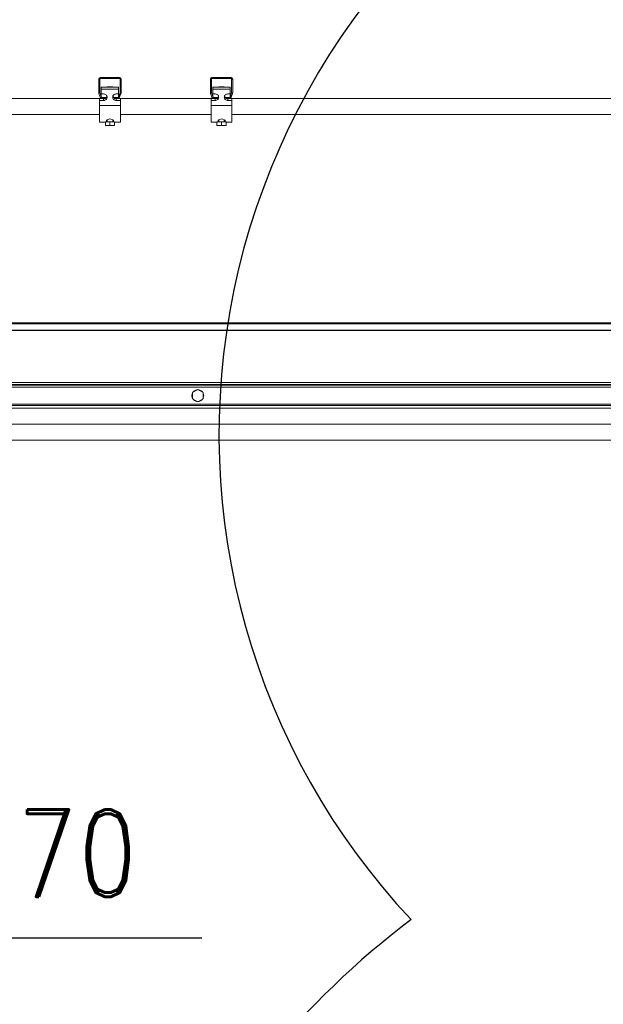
# Model space of a CAD drawing. Header units: millimetres. Extents: x -33711 to 550618, y -222428 to 596511.
# Tile 543 of 656: x 388569 to 389406, y -5707 to -4296. Entities that reach past the tile are written whole.
import ezdxf
from ezdxf.enums import TextEntityAlignment as Align

# ---------------------------------------------------------------- set-up
doc = ezdxf.new("R2010")
doc.units = ezdxf.units.MM
doc.linetypes.add('XKITLINE00', pattern=[0])
doc.layers.add('IN_KOTY', color=4, linetype='Continuous', lineweight=13)
doc.layers.add('poznámka', color=20, linetype='Continuous', lineweight=30)
doc.layers.add('IN_TEXT', color=7, linetype='Continuous')
doc.styles.add('Koty', font='romand.shx', dxfattribs={"width": 0.8})
doc.dimstyles.new('IN_50', dxfattribs={"dimtxt": 125, "dimasz": 125, "dimexe": 75, "dimexo": 300, "dimgap": 40, "dimtad": 1, "dimdec": 0, "dimrnd": 5, "dimzin": 9, "dimdsep": 46, "dimtxsty": 'Koty', "dimblk": 'OBLIQUE', "dimcen": 40, "dimdle": 75, "dimclrd": 256, "dimclre": 256, "dimclrt": 256, "dimadec": 0, "dimazin": 0, "dimtfac": 1, "dimtdec": 0, "dimtmove": 1, "dimatfit": 3, "dimldrblk": 'ARCHTICK', "dimfxl": 350, "dimfxlon": 1, "dimtolj": 1, "dimtzin": 0, "dimlwd": -1, "dimlwe": -1, "dimarcsym": 0})

# ---------------------------------------------------------------- blocks, each defined once
blk = doc.blocks.new('_Oblique')
at = {"color": 0, "linetype": 'ByBlock', "lineweight": -2}
blk.add_line((-0.5, -0.5), (0.5, 0.5), dxfattribs=at)
blk = doc.blocks.new('*D718')
at = {"layer": 'DEFPOINTS', "color": 0, "transparency": 16777216}
for p in [(378914.5, -1219.8), (403006, -1219.8), (401004.5, -9205.9)]:
    blk.add_point(p, dxfattribs=at)
at = {"layer": 'IN_KOTY', "transparency": 16777216}
for p, q in [((403006, -9280.9), (403006, -1144.8)), ((402656, -1219.8), (403081, -1219.8)), ((402656, -9205.9), (403081, -9205.9))]:
    blk.add_line(p, q, dxfattribs=at)
at = {"layer": 'IN_KOTY', "transparency": 16777216, "xscale": 125, "yscale": 125, "zscale": 125}
for p, rotation in [((403006, -1219.8), 90), ((403006, -9205.9), 270)]:
    blk.add_blockref('_Oblique', p, dxfattribs=dict(at, rotation=rotation))
at = {"layer": 'IN_KOTY', "transparency": 16777216, "insert": (402903.5, -5212.8), "char_height": 125, "attachment_point": 5, "rotation": 90, "style": 'Koty'}
blk.add_mtext('\\A1;7985', dxfattribs=at)
blk = doc.blocks.new('_ArchTick')
at = {"color": 0, "linetype": 'ByBlock', "lineweight": 13, "const_width": 0.15}
blk.add_lwpolyline([(-0.5, -0.5), (0.5, 0.5)], dxfattribs=at)

msp = doc.modelspace()

# ---------------------------------------------------------------- linework, layer by layer
at = {"linetype": 'XKITLINE00', "lineweight": 0}
for p, q in [((388682.49539, -4381.89801), (388682.50969, -4381.6038)), ((388682.49539, -4400.64724), (388682.49539, -4381.89801)), ((388682.55261, -4381.31269), (388682.50969, -4381.6038)), ((388682.62413, -4381.02706), (388682.55261, -4381.31269)), ((388682.72332, -4380.74978), (388682.62413, -4381.02706)), ((388682.8492, -4380.48371), (388682.72332, -4380.74978)), ((388683.00083, -4380.23122), (388682.8492, -4380.48371)), ((388683.17631, -4379.99471), (388683.00083, -4380.23122)), ((388683.37372, -4379.77656), (388683.17631, -4379.99471)), ((388683.59211, -4379.57891), (388683.37372, -4379.77656)), ((388683.82862, -4379.40343), (388683.59211, -4379.57891)), ((388684.08087, -4379.25204), (388683.82862, -4379.40343)), ((388683.99504, -4380.89784), (388683.99742, -4380.84897)), ((388683.99504, -4400.67371), (388683.99504, -4380.89784)), ((388684.00458, -4380.80033), (388683.99742, -4380.84897)), ((388684.0165, -4380.75288), (388684.00458, -4380.80033)), ((388684.03319, -4380.70663), (388684.0165, -4380.75288)), ((388684.05417, -4380.66228), (388684.03319, -4380.70663)), ((388684.07944, -4380.62008), (388684.05417, -4380.66228)), ((388684.10853, -4380.58074), (388684.07944, -4380.62008)), ((388684.34695, -4379.12639), (388684.08087, -4379.25204)), ((388684.14143, -4380.54427), (388684.10853, -4380.58074)), ((388684.17815, -4380.51136), (388684.14143, -4380.54427)), ((388684.21725, -4380.48228), (388684.17815, -4380.51136)), ((388684.25968, -4380.45701), (388684.21725, -4380.48228)), ((388684.30403, -4380.43602), (388684.25968, -4380.45701)), ((388684.34981, -4380.41934), (388684.30403, -4380.43602)), ((388684.62447, -4379.02721), (388684.34695, -4379.12639)), ((388684.39749, -4380.40741), (388684.34981, -4380.41934)), ((388684.44613, -4380.40026), (388684.39749, -4380.40741)), ((388684.49524, -4380.39788), (388684.44613, -4380.40026)), ((388684.49524, -4380.39788), (388712.49512, -4380.39788)), ((388684.91009, -4378.95545), (388684.62447, -4379.02721)), ((388685.20096, -4378.91229), (388684.91009, -4378.95545)), ((388685.49517, -4378.89799), (388685.20096, -4378.91229)), ((388685.49517, -4378.89799), (388711.49519, -4378.89799)), ((388711.49519, -4378.89799), (388711.7894, -4378.91229)), ((388712.08027, -4378.95545), (388711.7894, -4378.91229)), ((388712.3659, -4379.02721), (388712.08027, -4378.95545)), ((388712.64342, -4379.12639), (388712.3659, -4379.02721)), ((388712.54423, -4380.40026), (388712.49512, -4380.39788)), ((388712.59287, -4380.40741), (388712.54423, -4380.40026)), ((388712.64056, -4380.41934), (388712.59287, -4380.40741)), ((388712.68633, -4380.43602), (388712.64056, -4380.41934)), ((388712.90949, -4379.25204), (388712.64342, -4379.12639)), ((388712.73068, -4380.45701), (388712.68633, -4380.43602)), ((388712.77312, -4380.48228), (388712.73068, -4380.45701)), ((388712.81222, -4380.51136), (388712.77312, -4380.48228)), ((388712.84893, -4380.54427), (388712.81222, -4380.51136)), ((388712.88184, -4380.58074), (388712.84893, -4380.54427)), ((388712.91092, -4380.62008), (388712.88184, -4380.58074)), ((388713.16174, -4379.40343), (388712.90949, -4379.25204)), ((388712.93619, -4380.66228), (388712.91092, -4380.62008)), ((388712.95718, -4380.70663), (388712.93619, -4380.66228)), ((388712.97386, -4380.75288), (388712.95718, -4380.70663)), ((388712.98579, -4380.80033), (388712.97386, -4380.75288)), ((388712.99294, -4380.84897), (388712.98579, -4380.80033)), ((388712.99532, -4380.89784), (388712.99294, -4380.84897)), ((388712.99532, -4380.89784), (388712.99532, -4400.67371)), ((388713.39825, -4379.57891), (388713.16174, -4379.40343)), ((388713.61664, -4379.77656), (388713.39825, -4379.57891)), ((388713.81405, -4379.99471), (388713.61664, -4379.77656)), ((388713.98953, -4380.23122), (388713.81405, -4379.99471)), ((388714.14116, -4380.48371), (388713.98953, -4380.23122)), ((388714.26705, -4380.74978), (388714.14116, -4380.48371)), ((388714.36623, -4381.02706), (388714.26705, -4380.74978)), ((388714.43775, -4381.31269), (388714.36623, -4381.02706)), ((388714.48067, -4381.6038), (388714.43775, -4381.31269)), ((388714.49498, -4381.89801), (388714.48067, -4381.6038)), ((388714.49498, -4400.64724), (388714.49498, -4381.89801)), ((388842.50954, -4381.6038), (388842.49523, -4381.89801)), ((388842.49523, -4400.64724), (388842.49523, -4381.89801)), ((388842.55293, -4381.31269), (388842.50954, -4381.6038)), ((388842.62446, -4381.02706), (388842.55293, -4381.31269)), ((388842.72364, -4380.74978), (388842.62446, -4381.02706)), ((388842.84952, -4380.48371), (388842.72364, -4380.74978)), ((388843.00068, -4380.23122), (388842.84952, -4380.48371)), ((388843.17616, -4379.99471), (388843.00068, -4380.23122)), ((388843.37405, -4379.77656), (388843.17616, -4379.99471)), ((388843.59196, -4379.57891), (388843.37405, -4379.77656)), ((388843.82847, -4379.40343), (388843.59196, -4379.57891)), ((388844.0812, -4379.25204), (388843.82847, -4379.40343)), ((388843.99536, -4380.89784), (388843.99775, -4380.84897)), ((388843.99536, -4400.67371), (388843.99536, -4380.89784)), ((388844.0049, -4380.80033), (388843.99775, -4380.84897)), ((388844.01682, -4380.75288), (388844.0049, -4380.80033)), ((388844.03303, -4380.70663), (388844.01682, -4380.75288)), ((388844.05402, -4380.66228), (388844.03303, -4380.70663)), ((388844.07929, -4380.62008), (388844.05402, -4380.66228)), ((388844.10885, -4380.58074), (388844.07929, -4380.62008)), ((388844.34727, -4379.12639), (388844.0812, -4379.25204)), ((388844.14175, -4380.54427), (388844.10885, -4380.58074)), ((388844.17799, -4380.51136), (388844.14175, -4380.54427)), ((388844.21757, -4380.48228), (388844.17799, -4380.51136)), ((388844.25953, -4380.45701), (388844.21757, -4380.48228)), ((388844.30388, -4380.43602), (388844.25953, -4380.45701)), ((388844.35013, -4380.41934), (388844.30388, -4380.43602)), ((388844.62431, -4379.02721), (388844.34727, -4379.12639)), ((388844.39782, -4380.40741), (388844.35013, -4380.41934)), ((388844.44598, -4380.40026), (388844.39782, -4380.40741)), ((388844.49509, -4380.39788), (388844.44598, -4380.40026)), ((388872.49497, -4380.39788), (388844.49509, -4380.39788)), ((388844.90994, -4378.95545), (388844.62431, -4379.02721)), ((388845.20129, -4378.91229), (388844.90994, -4378.95545)), ((388845.49502, -4378.89799), (388845.20129, -4378.91229)), ((388845.49502, -4378.89799), (388871.49504, -4378.89799)), ((388871.78925, -4378.91229), (388871.49504, -4378.89799)), ((388872.0806, -4378.95545), (388871.78925, -4378.91229)), ((388872.36622, -4379.02721), (388872.0806, -4378.95545)), ((388872.64326, -4379.12639), (388872.36622, -4379.02721)), ((388872.49497, -4380.39788), (388872.54408, -4380.40026)), ((388872.59272, -4380.40741), (388872.54408, -4380.40026)), ((388872.6404, -4380.41934), (388872.59272, -4380.40741)), ((388872.68666, -4380.43602), (388872.6404, -4380.41934)), ((388872.90934, -4379.25204), (388872.64326, -4379.12639)), ((388872.731, -4380.45701), (388872.68666, -4380.43602)), ((388872.77296, -4380.48228), (388872.731, -4380.45701)), ((388872.81254, -4380.51136), (388872.77296, -4380.48228)), ((388872.84878, -4380.54427), (388872.81254, -4380.51136)), ((388872.88168, -4380.58074), (388872.84878, -4380.54427)), ((388872.91077, -4380.62008), (388872.88168, -4380.58074)), ((388873.16206, -4379.40343), (388872.90934, -4379.25204)), ((388872.93604, -4380.66228), (388872.91077, -4380.62008)), ((388872.95702, -4380.70663), (388872.93604, -4380.66228)), ((388872.97371, -4380.75288), (388872.95702, -4380.70663)), ((388872.98563, -4380.80033), (388872.97371, -4380.75288)), ((388872.99279, -4380.84897), (388872.98563, -4380.80033)), ((388872.99517, -4380.89784), (388872.99279, -4380.84897)), ((388872.99517, -4400.67371), (388872.99517, -4380.89784)), ((388873.39857, -4379.57891), (388873.16206, -4379.40343)), ((388873.61649, -4379.77656), (388873.39857, -4379.57891)), ((388873.81438, -4379.99471), (388873.61649, -4379.77656)), ((388873.98938, -4380.23122), (388873.81438, -4379.99471)), ((388874.14101, -4380.48371), (388873.98938, -4380.23122)), ((388874.26689, -4380.74978), (388874.14101, -4380.48371)), ((388874.36608, -4381.02706), (388874.26689, -4380.74978)), ((388874.4376, -4381.31269), (388874.36608, -4381.02706)), ((388874.48052, -4381.6038), (388874.4376, -4381.31269)), ((388874.4953, -4381.89801), (388874.48052, -4381.6038)), ((388874.4953, -4381.89801), (388874.4953, -4400.64724)), ((388682.49539, -4400.64724), (388682.51541, -4400.99534)), ((388682.51541, -4400.99534), (388682.57597, -4401.3389)), ((388682.67611, -4401.67316), (388682.57597, -4401.3389)), ((388682.67611, -4401.67316), (388684.58727, -4406.92409)), ((388683.99504, -4400.67371), (388683.99838, -4400.73188)), ((388683.99838, -4400.73188), (388684.00887, -4400.7891)), ((388684.00887, -4400.7891), (388684.02556, -4400.84489)), ((388684.02556, -4400.84489), (388686.29053, -4407.06905)), ((388710.99499, -4392.5639), (388685.99537, -4392.5639)), ((388685.99537, -4392.5639), (388685.99537, -4395.43494)), ((388710.99499, -4395.43494), (388685.99537, -4395.43494)), ((388685.99537, -4395.43494), (388685.99537, -4402.43538)), ((388689.49536, -4402.43538), (388685.99537, -4402.43538)), ((388685.99537, -4402.43538), (388685.99537, -4406.25699)), ((388690.47049, -4402.52503), (388689.49536, -4402.43538)), ((388691.40843, -4402.79063), (388690.47049, -4402.52503)), ((388692.27293, -4403.22193), (388691.40843, -4402.79063)), ((388694.4957, -4392.33721), (388694.49522, -4392.5637)), ((388694.50215, -4392.3374), (388694.49595, -4392.3374)), ((388702.49441, -4392.3374), (388694.52504, -4392.3374)), ((388702.49441, -4392.3374), (388702.46533, -4392.3374)), ((388702.49441, -4392.3374), (388702.49298, -4392.3374)), ((388702.49464, -4392.33721), (388702.49512, -4392.5637)), ((388705.58194, -4402.79063), (388704.71743, -4403.22193)), ((388706.51987, -4402.52503), (388705.58194, -4402.79063)), ((388707.49501, -4402.43538), (388706.51987, -4402.52503)), ((388707.49501, -4402.43538), (388710.99499, -4402.43538)), ((388712.96481, -4400.84489), (388710.69983, -4407.06905)), ((388710.99499, -4395.43494), (388710.99499, -4392.5639)), ((388710.99499, -4395.43494), (388710.99499, -4402.43538)), ((388710.99499, -4402.43538), (388710.99499, -4406.25699)), ((388714.31425, -4401.67316), (388712.40309, -4406.92409)), ((388712.96481, -4400.84489), (388712.98149, -4400.7891)), ((388712.98149, -4400.7891), (388712.99198, -4400.73188)), ((388712.99198, -4400.73188), (388712.99532, -4400.67371)), ((388714.31425, -4401.67316), (388714.41439, -4401.3389)), ((388714.41439, -4401.3389), (388714.47495, -4400.99534)), ((388714.49498, -4400.64724), (388714.47495, -4400.99534)), ((388842.49523, -4400.64724), (388842.51526, -4400.99534)), ((388842.51526, -4400.99534), (388842.57582, -4401.3389)), ((388842.57582, -4401.3389), (388842.67596, -4401.67316)), ((388844.58712, -4406.92409), (388842.67596, -4401.67316)), ((388843.99536, -4400.67371), (388843.9987, -4400.73188)), ((388843.9987, -4400.73188), (388844.00872, -4400.7891)), ((388844.00872, -4400.7891), (388844.02541, -4400.84489)), ((388844.02541, -4400.84489), (388846.29086, -4407.06905)), ((388845.99522, -4392.5639), (388845.99522, -4395.43494)), ((388845.99522, -4392.5639), (388870.99531, -4392.5639)), ((388870.99531, -4395.43494), (388845.99522, -4395.43494)), ((388845.99522, -4395.43494), (388845.99522, -4402.43538)), ((388849.4952, -4402.43538), (388845.99522, -4402.43538)), ((388845.99522, -4402.43538), (388845.99522, -4406.25699)), ((388850.47081, -4402.52503), (388849.4952, -4402.43538)), ((388851.40875, -4402.79063), (388850.47081, -4402.52503)), ((388852.27326, -4403.22193), (388851.40875, -4402.79063)), ((388854.49507, -4392.5637), (388854.49507, -4392.33721)), ((388854.4977, -4392.3374), (388854.51582, -4392.3374)), ((388862.49522, -4392.3374), (388854.52536, -4392.3374)), ((388862.46088, -4392.3374), (388862.49522, -4392.3374)), ((388862.48043, -4392.3374), (388862.47423, -4392.3374)), ((388862.49497, -4392.33721), (388862.49497, -4392.5637)), ((388865.58178, -4402.79063), (388864.71728, -4403.22193)), ((388866.51972, -4402.52503), (388865.58178, -4402.79063)), ((388867.49533, -4402.43538), (388866.51972, -4402.52503)), ((388870.99531, -4402.43538), (388867.49533, -4402.43538)), ((388872.96513, -4400.84489), (388870.69968, -4407.06905)), ((388870.99531, -4395.43494), (388870.99531, -4392.5639)), ((388870.99531, -4402.43538), (388870.99531, -4395.43494)), ((388870.99531, -4402.43538), (388870.99531, -4406.25699)), ((388874.3141, -4401.67316), (388872.40294, -4406.92409)), ((388872.96513, -4400.84489), (388872.98182, -4400.7891)), ((388872.98182, -4400.7891), (388872.99183, -4400.73188)), ((388872.99183, -4400.73188), (388872.99517, -4400.67371)), ((388874.3141, -4401.67316), (388874.41424, -4401.3389)), ((388874.41424, -4401.3389), (388874.4748, -4400.99534)), ((388874.4748, -4400.99534), (388874.4953, -4400.64724)), ((388683.49509, -4408.89793), (388402.49495, -4408.89793)), ((388683.49531, -4411.76899), (388683.49531, -4408.89796)), ((388683.49531, -4408.89796), (388687.40633, -4408.89796)), ((388689.49536, -4411.76899), (388683.49531, -4411.76899)), ((388683.49531, -4418.76944), (388683.49531, -4411.76899)), ((388684.58727, -4406.92409), (388684.706, -4407.20519)), ((388684.706, -4407.20519), (388684.85287, -4407.47293)), ((388684.85287, -4407.47293), (388685.02644, -4407.72422)), ((388685.02644, -4407.72422), (388685.22433, -4407.95668)), ((388685.22433, -4407.95668), (388685.44463, -4408.16768)), ((388685.44463, -4408.16768), (388685.68543, -4408.35532)), ((388685.68543, -4408.35532), (388685.94435, -4408.51744)), ((388685.94435, -4408.51744), (388686.21806, -4408.65262)), ((388686.21806, -4408.65262), (388686.50416, -4408.75896)), ((388686.29053, -4407.06905), (388686.31056, -4407.11578)), ((388686.31056, -4407.11578), (388686.33488, -4407.16036)), ((388686.33488, -4407.16036), (388686.36397, -4407.20232)), ((388686.36397, -4407.20232), (388686.39687, -4407.24095)), ((388686.39687, -4407.24095), (388686.43359, -4407.27623)), ((388686.43359, -4407.27623), (388686.47364, -4407.30747)), ((388686.47364, -4407.30747), (388686.51703, -4407.33441)), ((388686.50416, -4408.75896), (388686.7998, -4408.83597)), ((388686.51703, -4407.33441), (388686.56233, -4407.35706)), ((388686.56233, -4407.35706), (388686.61002, -4407.3747)), ((388686.61002, -4407.3747), (388686.65961, -4407.38758)), ((388686.65961, -4407.38758), (388686.70967, -4407.39544)), ((388686.7607, -4407.39783), (388686.70967, -4407.39544)), ((388692.49514, -4407.39783), (388686.7607, -4407.39783)), ((388686.7998, -4408.83597), (388687.10163, -4408.88246)), ((388687.40633, -4408.89796), (388687.10163, -4408.88246)), ((388687.40633, -4408.89796), (388692.49514, -4408.89796)), ((388689.49536, -4411.76899), (388689.49536, -4408.89796)), ((388689.49536, -4411.76899), (388690.47049, -4411.67935)), ((388690.47049, -4411.67935), (388691.40843, -4411.41375)), ((388691.40843, -4411.41375), (388692.27293, -4410.98245)), ((388693.03063, -4403.80224), (388692.27293, -4403.22193)), ((388692.27293, -4410.98245), (388693.03063, -4410.40214)), ((388692.49514, -4407.39783), (388692.49514, -4408.89796)), ((388692.49514, -4407.39783), (388693.1403, -4407.39783)), ((388692.52089, -4407.94643), (388693.08737, -4407.47722)), ((388693.65242, -4404.50939), (388693.03063, -4403.80224)), ((388693.03063, -4410.40214), (388693.65242, -4409.69499)), ((388693.08737, -4407.47722), (388693.57136, -4406.93363)), ((388693.57136, -4406.93363), (388693.96189, -4406.32828)), ((388694.11448, -4405.3162), (388693.65242, -4404.50939)), ((388693.65242, -4409.69499), (388694.11448, -4408.88818)), ((388693.96189, -4406.32828), (388694.2499, -4405.67454)), ((388694.39915, -4406.19167), (388694.11448, -4405.3162)), ((388694.11448, -4408.88818), (388694.39915, -4408.01271)), ((388694.49499, -4407.10219), (388694.39915, -4406.19167)), ((388694.39915, -4408.01271), (388694.49499, -4407.10219)), ((388702.59121, -4406.19167), (388702.49537, -4407.10219)), ((388702.49537, -4407.10219), (388702.59121, -4408.01271)), ((388702.87588, -4405.3162), (388702.59121, -4406.19167)), ((388702.59121, -4408.01271), (388702.87588, -4408.88818)), ((388702.74046, -4405.67454), (388703.02847, -4406.32828)), ((388703.33794, -4404.50939), (388702.87588, -4405.3162)), ((388702.87588, -4408.88818), (388703.33794, -4409.69499)), ((388703.02847, -4406.32828), (388703.419, -4406.93363)), ((388703.95974, -4403.80224), (388703.33794, -4404.50939)), ((388703.33794, -4409.69499), (388703.95974, -4410.40214)), ((388703.419, -4406.93363), (388703.90299, -4407.47722)), ((388704.49522, -4407.39783), (388703.85006, -4407.39783)), ((388703.90299, -4407.47722), (388704.46947, -4407.94643)), ((388704.71743, -4403.22193), (388703.95974, -4403.80224)), ((388703.95974, -4410.40214), (388704.71743, -4410.98245)), ((388710.22967, -4407.39783), (388704.49522, -4407.39783)), ((388704.49522, -4408.89796), (388704.49522, -4407.39783)), ((388709.58403, -4408.89796), (388704.49522, -4408.89796)), ((388704.71743, -4410.98245), (388705.58194, -4411.41375)), ((388705.58194, -4411.41375), (388706.51987, -4411.67935)), ((388707.49501, -4411.76899), (388706.51987, -4411.67935)), ((388707.49501, -4411.76899), (388707.49501, -4408.89796)), ((388713.49505, -4411.76899), (388707.49501, -4411.76899)), ((388709.58403, -4408.89796), (388709.88921, -4408.88246)), ((388713.49505, -4408.89796), (388709.58403, -4408.89796)), ((388709.88921, -4408.88246), (388710.19057, -4408.83597)), ((388710.19057, -4408.83597), (388710.48621, -4408.75896)), ((388710.22967, -4407.39783), (388710.28069, -4407.39544)), ((388710.28069, -4407.39544), (388710.33076, -4407.38758)), ((388710.33076, -4407.38758), (388710.38035, -4407.3747)), ((388710.38035, -4407.3747), (388710.42803, -4407.35706)), ((388710.42803, -4407.35706), (388710.47333, -4407.33441)), ((388710.47333, -4407.33441), (388710.51672, -4407.30747)), ((388710.48621, -4408.75896), (388710.77231, -4408.65262)), ((388710.51672, -4407.30747), (388710.55678, -4407.27623)), ((388710.55678, -4407.27623), (388710.59349, -4407.24095)), ((388710.59349, -4407.24095), (388710.6264, -4407.20232)), ((388710.6264, -4407.20232), (388710.65548, -4407.16036)), ((388710.65548, -4407.16036), (388710.6798, -4407.11578)), ((388710.6798, -4407.11578), (388710.69983, -4407.06905)), ((388710.77231, -4408.65262), (388711.04601, -4408.51744)), ((388711.04601, -4408.51744), (388711.30493, -4408.35532)), ((388711.30493, -4408.35532), (388711.54574, -4408.16768)), ((388711.54574, -4408.16768), (388711.76604, -4407.95668)), ((388711.76604, -4407.95668), (388711.96392, -4407.72422)), ((388711.96392, -4407.72422), (388712.13749, -4407.47293)), ((388712.13749, -4407.47293), (388712.28436, -4407.20519)), ((388712.40309, -4406.92409), (388712.28436, -4407.20519)), ((388713.49505, -4408.89796), (388713.49505, -4411.76899)), ((388713.49505, -4411.76899), (388713.49505, -4418.76944)), ((388713.4953, -4408.89793), (388843.49541, -4408.89793)), ((388843.49516, -4408.89796), (388847.40618, -4408.89796)), ((388843.49516, -4408.89796), (388843.49516, -4411.76899)), ((388849.4952, -4411.76899), (388843.49516, -4411.76899)), ((388843.49516, -4418.76944), (388843.49516, -4411.76899)), ((388844.58712, -4406.92409), (388844.70633, -4407.20519)), ((388844.70633, -4407.20519), (388844.85319, -4407.47293)), ((388844.85319, -4407.47293), (388845.02629, -4407.72422)), ((388845.02629, -4407.72422), (388845.22417, -4407.95668)), ((388845.22417, -4407.95668), (388845.44495, -4408.16768)), ((388845.44495, -4408.16768), (388845.68575, -4408.35532)), ((388845.68575, -4408.35532), (388845.9442, -4408.51744)), ((388845.9442, -4408.51744), (388846.2179, -4408.65262)), ((388846.2179, -4408.65262), (388846.504, -4408.75896)), ((388846.29086, -4407.06905), (388846.31041, -4407.11578)), ((388846.31041, -4407.11578), (388846.3352, -4407.16036)), ((388846.3352, -4407.16036), (388846.36381, -4407.20232)), ((388846.36381, -4407.20232), (388846.39672, -4407.24095)), ((388846.39672, -4407.24095), (388846.43343, -4407.27623)), ((388846.43343, -4407.27623), (388846.47396, -4407.30747)), ((388846.47396, -4407.30747), (388846.51688, -4407.33441)), ((388846.504, -4408.75896), (388846.79964, -4408.83597)), ((388846.51688, -4407.33441), (388846.56266, -4407.35706)), ((388846.56266, -4407.35706), (388846.61034, -4407.3747)), ((388846.61034, -4407.3747), (388846.65945, -4407.38758)), ((388846.65945, -4407.38758), (388846.71, -4407.39544)), ((388846.71, -4407.39544), (388846.76054, -4407.39783)), ((388846.76054, -4407.39783), (388852.49499, -4407.39783)), ((388846.79964, -4408.83597), (388847.10148, -4408.88246)), ((388847.40618, -4408.89796), (388847.10148, -4408.88246)), ((388847.40618, -4408.89796), (388852.49499, -4408.89796)), ((388849.4952, -4411.76899), (388849.4952, -4408.89796)), ((388849.4952, -4411.76899), (388850.47081, -4411.67935)), ((388850.47081, -4411.67935), (388851.40875, -4411.41375)), ((388851.40875, -4411.41375), (388852.27326, -4410.98245)), ((388853.03095, -4403.80224), (388852.27326, -4403.22193)), ((388852.27326, -4410.98245), (388853.03095, -4410.40214)), ((388852.49499, -4408.89796), (388852.49499, -4407.39783)), ((388852.49499, -4407.39783), (388853.14015, -4407.39783)), ((388852.52121, -4407.94643), (388853.08722, -4407.47722)), ((388853.65275, -4404.50939), (388853.03095, -4403.80224)), ((388853.03095, -4410.40214), (388853.65275, -4409.69499)), ((388853.08722, -4407.47722), (388853.57121, -4406.93363)), ((388853.57121, -4406.93363), (388853.96174, -4406.32828)), ((388854.1148, -4405.3162), (388853.65275, -4404.50939)), ((388853.65275, -4409.69499), (388854.1148, -4408.88818)), ((388853.96174, -4406.32828), (388854.24975, -4405.67454)), ((388854.399, -4406.19167), (388854.1148, -4405.3162)), ((388854.1148, -4408.88818), (388854.399, -4408.01271)), ((388854.49532, -4407.10219), (388854.399, -4406.19167)), ((388854.399, -4408.01271), (388854.49532, -4407.10219)), ((388862.59106, -4406.19167), (388862.49522, -4407.10219)), ((388862.49522, -4407.10219), (388862.59106, -4408.01271)), ((388862.87573, -4405.3162), (388862.59106, -4406.19167)), ((388862.59106, -4408.01271), (388862.87573, -4408.88818)), ((388862.74031, -4405.67454), (388863.02832, -4406.32828)), ((388863.33779, -4404.50939), (388862.87573, -4405.3162)), ((388862.87573, -4408.88818), (388863.33779, -4409.69499)), ((388863.02832, -4406.32828), (388863.41885, -4406.93363)), ((388863.95958, -4403.80224), (388863.33779, -4404.50939)), ((388863.33779, -4409.69499), (388863.95958, -4410.40214)), ((388863.41885, -4406.93363), (388863.90284, -4407.47722)), ((388864.49507, -4407.39783), (388863.85039, -4407.39783)), ((388863.90284, -4407.47722), (388864.46932, -4407.94643)), ((388864.71728, -4403.22193), (388863.95958, -4403.80224)), ((388863.95958, -4410.40214), (388864.71728, -4410.98245)), ((388864.49507, -4407.39783), (388864.49507, -4408.89796)), ((388864.49507, -4407.39783), (388870.22999, -4407.39783)), ((388869.58388, -4408.89796), (388864.49507, -4408.89796)), ((388864.71728, -4410.98245), (388865.58178, -4411.41375)), ((388865.58178, -4411.41375), (388866.51972, -4411.67935)), ((388867.49533, -4411.76899), (388866.51972, -4411.67935)), ((388867.49533, -4411.76899), (388867.49533, -4408.89796)), ((388873.49537, -4411.76899), (388867.49533, -4411.76899)), ((388869.58388, -4408.89796), (388869.88905, -4408.88246)), ((388869.58388, -4408.89796), (388873.49537, -4408.89796)), ((388869.88905, -4408.88246), (388870.19089, -4408.83597)), ((388870.19089, -4408.83597), (388870.48605, -4408.75896)), ((388870.22999, -4407.39783), (388870.28054, -4407.39544)), ((388870.28054, -4407.39544), (388870.33108, -4407.38758)), ((388870.33108, -4407.38758), (388870.3802, -4407.3747)), ((388870.3802, -4407.3747), (388870.42788, -4407.35706)), ((388870.42788, -4407.35706), (388870.47366, -4407.33441)), ((388870.47366, -4407.33441), (388870.51657, -4407.30747)), ((388870.48605, -4408.75896), (388870.77216, -4408.65262)), ((388870.51657, -4407.30747), (388870.55662, -4407.27623)), ((388870.55662, -4407.27623), (388870.59334, -4407.24095)), ((388870.59334, -4407.24095), (388870.62624, -4407.20232)), ((388870.62624, -4407.20232), (388870.65533, -4407.16036)), ((388870.65533, -4407.16036), (388870.67965, -4407.11578)), ((388870.67965, -4407.11578), (388870.69968, -4407.06905)), ((388870.77216, -4408.65262), (388871.04634, -4408.51744)), ((388871.04634, -4408.51744), (388871.30478, -4408.35532)), ((388871.30478, -4408.35532), (388871.54559, -4408.16768)), ((388871.54559, -4408.16768), (388871.76636, -4407.95668)), ((388871.76636, -4407.95668), (388871.96425, -4407.72422)), ((388871.96425, -4407.72422), (388872.13734, -4407.47293)), ((388872.13734, -4407.47293), (388872.28421, -4407.20519)), ((388872.40294, -4406.92409), (388872.28421, -4407.20519)), ((395105.39524, -4408.89793), (388873.49514, -4408.89793)), ((388873.49537, -4408.89796), (388873.49537, -4411.76899)), ((388873.49537, -4411.76899), (388873.49537, -4418.76944)), ((388683.49531, -4443.06), (388683.49531, -4418.76944)), ((388683.49531, -4418.76944), (388713.49505, -4418.76944)), ((388713.49505, -4418.76944), (388713.49505, -4443.06)), ((388873.49537, -4418.76944), (388843.49516, -4418.76944)), ((388843.49516, -4443.06), (388843.49516, -4418.76944)), ((388873.49537, -4443.06), (388873.49537, -4418.76944)), ((388683.49509, -4431.89791), (387254.49519, -4431.89791)), ((388691.99517, -4443.13133), (388683.49507, -4443.13133)), ((388698.49518, -4442.33736), (388691.99541, -4442.33736)), ((388691.99541, -4447.6374), (388691.99541, -4442.33736)), ((388693.49507, -4440.14677), (388698.49518, -4437.89991)), ((388693.49507, -4442.38409), (388693.49507, -4440.14677)), ((388694.49522, -4442.3374), (388694.49522, -4438.88867)), ((388703.4953, -4440.14677), (388698.49518, -4437.89991)), ((388698.49518, -4447.6374), (388698.49518, -4442.33736)), ((388698.49518, -4442.33736), (388704.99495, -4442.33736)), ((388702.49512, -4438.88081), (388702.49512, -4442.3374)), ((388703.4953, -4440.14677), (388703.4953, -4442.38409)), ((388704.99495, -4442.33736), (388704.99495, -4447.6374)), ((388713.49528, -4443.13133), (388704.99518, -4443.13133)), ((388843.49541, -4431.89791), (388713.4953, -4431.89791)), ((388851.99501, -4443.13133), (388843.49539, -4443.13133)), ((388851.99526, -4447.6374), (388851.99526, -4442.33736)), ((388858.49503, -4442.33736), (388851.99526, -4442.33736)), ((388853.49539, -4440.14677), (388858.49503, -4437.89991)), ((388853.49539, -4440.14677), (388853.49539, -4442.38409)), ((388854.49507, -4442.3374), (388854.49507, -4438.88867)), ((388863.49514, -4440.14677), (388858.49503, -4437.89991)), ((388858.49503, -4447.6374), (388858.49503, -4442.33736)), ((388858.49503, -4442.33736), (388864.99527, -4442.33736)), ((388862.49497, -4438.88081), (388862.49497, -4442.3374)), ((388863.49514, -4440.14677), (388863.49514, -4442.38409)), ((388873.49512, -4443.13133), (388864.99503, -4443.13133)), ((388864.99527, -4447.6374), (388864.99527, -4442.33736)), ((395105.39524, -4431.89791), (388873.49514, -4431.89791)), ((388698.49518, -4447.6374), (388691.99541, -4447.6374)), ((388698.49518, -4447.6374), (388704.99495, -4447.6374)), ((388851.99526, -4447.6374), (388858.49503, -4447.6374)), ((388858.49503, -4447.6374), (388864.99527, -4447.6374)), ((387549.49526, -4731.71213), (391666.50538, -4731.71213)), ((387549.49526, -4740.91924), (391666.50538, -4740.91924)), ((387549.49526, -4741.62635), (391666.50538, -4741.62635)), ((391666.50538, -4730.29792), (387550.09512, -4730.29792)), ((387549.49526, -4815.89792), (391666.50538, -4815.89792)), ((387549.49526, -4818.89792), (391666.50538, -4818.89792)), ((387549.49526, -4819.89792), (391666.50538, -4819.89792)), ((391666.50538, -4822.89792), (387549.49526, -4822.89792)), ((388816.99519, -4830.56779), (388824.49536, -4826.23767)), ((388823.28801, -4826.4841), (388822.38058, -4826.66512)), ((388824.20925, -4826.40273), (388823.28801, -4826.4841)), ((388831.99505, -4830.56779), (388824.49536, -4826.23767)), ((388825.70271, -4826.4841), (388824.78098, -4826.40273)), ((388826.60965, -4826.66512), (388825.70271, -4826.4841)), ((388816.10827, -4833.51587), (388816.00766, -4834.43541)), ((388816.00766, -4834.43541), (388816.00766, -4835.36043)), ((388816.00766, -4835.36043), (388816.10827, -4836.27997)), ((388816.30806, -4832.6127), (388816.10827, -4833.51587)), ((388816.10827, -4836.27997), (388816.30806, -4837.18314)), ((388816.60513, -4831.73659), (388816.30806, -4832.6127)), ((388816.30806, -4837.18314), (388816.60513, -4838.05925)), ((388816.99519, -4830.89792), (388816.60513, -4831.73659)), ((388816.60513, -4838.05925), (388816.99519, -4838.89792)), ((388816.99519, -4839.22805), (388816.99519, -4830.56779)), ((388824.49536, -4843.55817), (388816.99519, -4839.22805)), ((388817.81248, -4829.64543), (388817.28129, -4830.40273)), ((388817.28129, -4839.39311), (388817.81248, -4840.15041)), ((388818.42284, -4828.95034), (388817.81248, -4829.64543)), ((388817.81248, -4840.15041), (388818.42284, -4840.8455)), ((388819.10471, -4828.32569), (388818.42284, -4828.95034)), ((388819.85096, -4827.77887), (388819.10471, -4828.32569)), ((388820.65205, -4827.31636), (388819.85096, -4827.77887)), ((388821.49844, -4826.94363), (388820.65205, -4827.31636)), ((388822.38058, -4826.66512), (388821.49844, -4826.94363)), ((388824.49536, -4843.55817), (388831.99505, -4839.22805)), ((388827.4918, -4826.94363), (388826.60965, -4826.66512)), ((388828.33819, -4827.31636), (388827.4918, -4826.94363)), ((388829.13927, -4827.77887), (388828.33819, -4827.31636)), ((388829.88552, -4828.32569), (388829.13927, -4827.77887)), ((388830.56788, -4828.95034), (388829.88552, -4828.32569)), ((388831.17823, -4829.64543), (388830.56788, -4828.95034)), ((388830.56788, -4840.8455), (388831.17823, -4840.15041)), ((388831.70943, -4830.40273), (388831.17823, -4829.64543)), ((388831.17823, -4840.15041), (388831.70943, -4839.39311)), ((388831.99505, -4830.56779), (388831.99505, -4839.22805)), ((388832.38558, -4831.73659), (388831.99505, -4830.89792)), ((388831.99505, -4838.89792), (388832.38558, -4838.05925)), ((388832.68217, -4832.6127), (388832.38558, -4831.73659)), ((388832.38558, -4838.05925), (388832.68217, -4837.18314)), ((388832.88197, -4833.51587), (388832.68217, -4832.6127)), ((388832.68217, -4837.18314), (388832.88197, -4836.27997)), ((388832.98258, -4834.43541), (388832.88197, -4833.51587)), ((388832.88197, -4836.27997), (388832.98258, -4835.36043)), ((388832.98258, -4835.36043), (388832.98258, -4834.43541)), ((391666.50538, -4846.89792), (387549.49526, -4846.89792)), ((391666.50538, -4848.89792), (387549.49526, -4848.89792)), ((391666.50538, -4852.89792), (387549.49526, -4852.89792)), ((388818.42284, -4840.8455), (388819.10471, -4841.47016)), ((388819.10471, -4841.47016), (388819.85096, -4842.01698)), ((388819.85096, -4842.01698), (388820.65205, -4842.47949)), ((388820.65205, -4842.47949), (388821.49844, -4842.8522)), ((388821.49844, -4842.8522), (388822.38058, -4843.13072)), ((388822.38058, -4843.13072), (388823.28801, -4843.31174)), ((388823.28801, -4843.31174), (388824.20925, -4843.39311)), ((388824.78098, -4843.39311), (388825.70271, -4843.31174)), ((388825.70271, -4843.31174), (388826.60965, -4843.13072)), ((388826.60965, -4843.13072), (388827.4918, -4842.8522)), ((388827.4918, -4842.8522), (388828.33819, -4842.47949)), ((388828.33819, -4842.47949), (388829.13927, -4842.01698)), ((388829.13927, -4842.01698), (388829.88552, -4841.47016)), ((388829.88552, -4841.47016), (388830.56788, -4840.8455)), ((391666.50538, -4875.89792), (387549.49526, -4875.89792)), ((391666.50538, -4898.89791), (387824.99556, -4898.89791))]:
    msp.add_line(p, q, dxfattribs=at)
at = {"layer": 'IN_TEXT'}
msp.add_lwpolyline([(388830.08401, -5612.58909), (388174.30256, -5612.44173), (388174.39527, -5199.89815), (388126.52228, -5307.21196), (388174.39527, -5199.89815), (388222.26838, -5307.2119)], dxfattribs=at)
at = {"layer": 'poznámka'}
msp.add_lwpolyline([(390488.62593, -428.71212, 0.52056705), (389741.5793, -2668.03822, 0.52056705), (389741.5793, -2668.03822, 0.52056705), (389469.92363, -3957.34671, 0.52056705), (389469.92363, -3957.34671, 0.52056705), (389130.35792, -5585.94713, 0.52056705), (389130.35792, -5585.94713, 0.52056705), (389198.27054, -7553.83948, 0.52056705), (389198.27054, -7553.83948, 0.52056705), (390149.06022, -8843.14797, 0.52056705), (390149.06022, -8843.14797, 0.52056705), (391643.15349, -9453.87366, 0.52056705), (391643.15349, -9453.87366, 0.52056705), (393544.73027, -9928.88193, 0.52056705)], format="xyb", dxfattribs=at)

# ---------------------------------------------------------------- texts
at = {"layer": 'IN_TEXT', "style": 'Koty', "width": 0.8}
msp.add_text('+3,870', height=125, dxfattribs=at).set_placement((388489.62021, -5509.75877), align=Align.MIDDLE)

# ---------------------------------------------------------------- dimensions: what is measured, and where the dimension line sits
at = {"layer": 'IN_KOTY'}
dim = msp.add_linear_dim(base=(403006.00895, -1219.78411), p1=(401004.48431, -9205.8983), p2=(378914.48522, -1219.78411), angle=90, dimstyle='IN_50', dxfattribs=at)
dim.commit()
dim.dimension.update_dxf_attribs({"geometry": '*D718', "text_midpoint": (402903.50895, -5212.8412)})

doc.saveas('drawing.dxf')
